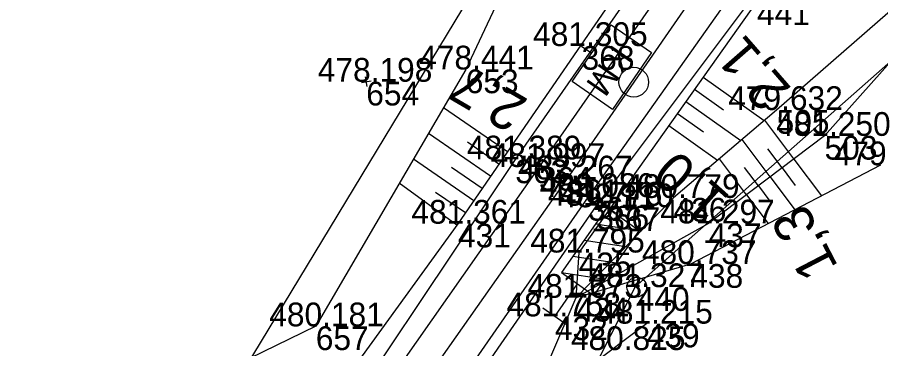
# Model space of a CAD drawing. Extents: x -1234191 to 23050, y -1290331 to -741191.
# Drawn here: x -864555.2 to -864511.48, y -1101473.77 to -1101457.02 of the extents above; entities that cross this region are included whole.
import ezdxf

# ---------------------------------------------------------------- set-up
doc = ezdxf.new("R2010")
doc.units = 0
for name, color, linetype in [('Vrstva 1', 7, 'Continuous'), ('Vrstva 4', 7, 'Continuous'), ('Vrstva 48', 7, 'Continuous'), ('Vrstva 49', 7, 'Continuous'), ('Vrstva 53', 7, 'Continuous'), ('Vrstva 55', 7, 'Continuous'), ('Vrstva 60', 7, 'Continuous'), ('Vrstva 61', 7, 'Continuous'), ('Vrstva 7', 7, 'Continuous')]:
    doc.layers.add(name, color=color, linetype=linetype)

msp = doc.modelspace()

# ---------------------------------------------------------------- linework, layer by layer
at = {"layer": 'Vrstva 1'}
msp.add_lwpolyline([(-864438.446, -1101293.676), (-864445.42, -1101313.378), (-864452.895, -1101332.824), (-864460.666, -1101351.197), (-864471.318, -1101373.82), (-864482.478, -1101395.024), (-864494.11, -1101415.075), (-864504.074, -1101430.958), (-864513.689, -1101445.422), (-864527.394, -1101465.215), (-864539.354, -1101482.21), (-864541.693, -1101485.525), (-864563.057, -1101515.78), (-864582.172, -1101542.858), (-864597.089, -1101563.959), (-864604.418, -1101574.34), (-864621.951, -1101599.149), (-864625.825, -1101604.641), (-864632.367, -1101613.937)], dxfattribs=at)
at = {"layer": 'Vrstva 4'}
for points in [[(-864519.86, -1101449.665), (-864529.985, -1101464.205), (-864541.152, -1101480.86), (-864562.102, -1101509.93), (-864584.12, -1101541.359), (-864599.087, -1101562.796), (-864627.596, -1101603.538), (-864640.535, -1101621.82), (-864649.941, -1101635.065), (-864659.08, -1101648.078), (-864667.874, -1101661.04), (-864677.149, -1101674.95), (-864690.372, -1101696.117), (-864705.05, -1101722.092), (-864715.238, -1101741.123), (-864726.979, -1101764.711), (-864740.902, -1101796.531), (-864752.216, -1101825.975)], [(-864519.206, -1101450.82), (-864528.784, -1101464.584), (-864540.445, -1101481.18), (-864561.252, -1101510.408), (-864583.51, -1101541.795), (-864598.408, -1101563.389), (-864626.998, -1101603.995), (-864639.822, -1101622.146), (-864649.253, -1101635.54), (-864658.347, -1101648.551), (-864667.255, -1101661.707), (-864676.39, -1101675.461), (-864689.527, -1101696.441), (-864704.199, -1101722.321), (-864714.427, -1101741.425), (-864725.895, -1101765.182), (-864740.17, -1101796.996), (-864751.208, -1101826.065)], [(-864516.197, -1101451.842), (-864526.296, -1101466.102), (-864538.214, -1101483.229), (-864558.443, -1101511.88), (-864580.781, -1101543.743), (-864595.958, -1101564.71), (-864624.697, -1101605.375), (-864637.777, -1101623.654), (-864647.043, -1101636.85), (-864656.245, -1101649.892), (-864665.269, -1101663.145), (-864674.036, -1101676.519), (-864687.301, -1101697.771)], [(-864515.458, -1101452.646), (-864525.889, -1101466.545), (-864537.507, -1101483.339), (-864557.402, -1101512.194), (-864580.42, -1101543.998), (-864595.414, -1101565.083), (-864624.168, -1101605.753), (-864637.145, -1101624.079), (-864646.59, -1101637.493), (-864655.741, -1101650.421), (-864664.667, -1101663.644), (-864673.458, -1101677.153), (-864686.671, -1101698.183), (-864701.373, -1101723.774), (-864711.4, -1101742.824), (-864722.876, -1101766.57), (-864736.979, -1101798.499), (-864748.202, -1101827.469)]]:
    msp.add_lwpolyline(points, dxfattribs=at)
at = {"layer": 'Vrstva 48'}
for p, q in [((-864520.474, -1101460.046), (-864517.385, -1101462.242)), ((-864520.908, -1101460.658), (-864519.441, -1101461.701)), ((-864530.387, -1101463.822), (-864533.627, -1101461.59)), ((-864521.343, -1101461.269), (-864518.563, -1101463.245)), ((-864521.777, -1101461.88), (-864520.464, -1101462.813)), ((-864522.212, -1101462.491), (-864519.741, -1101464.248)), ((-864515.876, -1101464.18), (-864517.356, -1101462.218)), ((-864531.238, -1101465.057), (-864534.386, -1101462.888)), ((-864530.812, -1101464.439), (-864532.409, -1101463.339)), ((-864517.074, -1101465.083), (-864518.5, -1101463.192)), ((-864516.475, -1101464.631), (-864517.202, -1101463.668)), ((-864532.089, -1101466.292), (-864535.145, -1101464.187)), ((-864518.271, -1101465.986), (-864519.644, -1101464.166)), ((-864515.882, -1101464.184), (-864514.479, -1101466.044)), ((-864531.663, -1101465.675), (-864533.214, -1101464.606)), ((-864517.673, -1101465.535), (-864518.372, -1101464.607)), ((-864516.481, -1101464.636), (-864515.817, -1101465.515)), ((-864517.079, -1101465.087), (-864515.829, -1101466.745)), ((-864532.942, -1101467.526), (-864535.859, -1101465.409)), ((-864517.678, -1101465.539), (-864517.091, -1101466.317)), ((-864532.514, -1101466.91), (-864534.019, -1101465.873)), ((-864518.277, -1101465.991), (-864517.179, -1101467.446))]:
    msp.add_line(p, q, dxfattribs=at)
at = {"layer": 'Vrstva 49'}
for p, q in [((-864537.778, -1101460.318), (-864537.286, -1101460.232)), ((-864537.489, -1101460.521), (-864537.575, -1101460.029)), ((-864523.33, -1101472.504), (-864529.427, -1101477.046))]:
    msp.add_line(p, q, dxfattribs=at)
for points in [[(-864524.763, -1101445.143), (-864525.561, -1101444.932), (-864532.496, -1101459.656), (-864540.087, -1101472.641), (-864548.814, -1101476.874)], [(-864520.043, -1101449.556), (-864522.04, -1101451.707), (-864532.888, -1101467.452), (-864542.577, -1101480.802), (-864547.834, -1101481.838), (-864552.029, -1101483.182)], [(-864506.197, -1101451.092), (-864506.503, -1101454.179), (-864509.047, -1101457.096), (-864514.328, -1101463.012), (-864520.197, -1101467.439), (-864526.916, -1101471.199)], [(-864515.328, -1101452.785), (-864517.749, -1101456.214), (-864526.775, -1101468.91), (-864526.916, -1101471.199), (-864529.427, -1101477.046), (-864535.678, -1101485.515), (-864538.158, -1101485.966)], [(-864509.847, -1101454.411), (-864509.423, -1101455.313), (-864516.755, -1101461.706), (-864521.973, -1101466.149), (-864526.916, -1101471.199)], [(-864511.502, -1101464.498), (-864521.122, -1101469.493), (-864526.916, -1101471.199)]]:
    msp.add_lwpolyline(points, dxfattribs=at)
at = {"layer": 'Vrstva 53'}
msp.add_line((-864523.864, -1101470.701), (-864523.806, -1101470.619), dxfattribs=at)
for points in [[(-864422.69, -1101276.3), (-864437.09, -1101317.32), (-864441.47, -1101329.79), (-864449.01, -1101351.28), (-864463.25, -1101415.41), (-864470.37, -1101460.87), (-864497.03, -1101446.94), (-864523.91, -1101470.64), (-864527.06, -1101476.83), (-864532.4, -1101487.35), (-864533.94, -1101490.38), (-864515.88, -1101507.63), (-864533.94, -1101545.96), (-864537.96, -1101552.3), (-864581.14, -1101580.65), (-864642.06, -1101670.62), (-864682.87, -1101731.69), (-864747.95, -1101843.06)], [(-864762.75, -1101843.79), (-864777.75, -1101816.82), (-864776.26, -1101813.6), (-864773.02, -1101806.49), (-864762.79, -1101784.39), (-864737.16, -1101778.19), (-864710.42, -1101721.57), (-864708.98, -1101718.53), (-864693.48, -1101685.72), (-864658.84, -1101633.64), (-864610.89, -1101569.75), (-864608.25, -1101567.3), (-864598.38, -1101557.22), (-864612.32, -1101541.94), (-864597.3, -1101516.39), (-864553.6, -1101491), (-864548.43, -1101484.26), (-864547.6, -1101481.24), (-864525.61, -1101444.95), (-864482.73, -1101377.97), (-864491.31, -1101366.93), (-864446.31, -1101298.75)]]:
    msp.add_lwpolyline(points, dxfattribs=at)
msp.add_circle((-864523.835, -1101470.66), 0.499, dxfattribs=at)
at = {"layer": 'Vrstva 55'}
msp.add_lwpolyline([(-864422.69, -1101276.3), (-864449.01, -1101351.28), (-864463.25, -1101415.41), (-864470.37, -1101460.87), (-864497.03, -1101446.94), (-864523.91, -1101470.64), (-864533.94, -1101490.38), (-864515.88, -1101507.63), (-864533.94, -1101545.96), (-864537.96, -1101552.3), (-864581.14, -1101580.65), (-864642.06, -1101670.62), (-864682.87, -1101731.69), (-864747.95, -1101843.06)], dxfattribs=at)
at = {"layer": 'Vrstva 60'}
for p, q in [((-864526.629, -1101458.47), (-864526.629, -1101458.47)), ((-864532.496, -1101459.656), (-864532.496, -1101459.656)), ((-864537.532, -1101460.275), (-864537.532, -1101460.275)), ((-864516.755, -1101461.706), (-864516.755, -1101461.706)), ((-864514.328, -1101463.012), (-864514.328, -1101463.012)), ((-864529.985, -1101464.205), (-864529.985, -1101464.205)), ((-864528.784, -1101464.584), (-864528.784, -1101464.584)), ((-864511.502, -1101464.498), (-864511.502, -1101464.498)), ((-864527.394, -1101465.215), (-864527.394, -1101465.215)), ((-864526.296, -1101466.102), (-864526.296, -1101466.102)), ((-864521.973, -1101466.149), (-864521.973, -1101466.149)), ((-864525.889, -1101466.545), (-864525.889, -1101466.545)), ((-864525.328, -1101466.621), (-864525.328, -1101466.621)), ((-864532.888, -1101467.452), (-864532.888, -1101467.452)), ((-864520.197, -1101467.439), (-864520.197, -1101467.439)), ((-864526.775, -1101468.91), (-864526.775, -1101468.91)), ((-864521.122, -1101469.493), (-864521.122, -1101469.493)), ((-864523.835, -1101470.66), (-864523.835, -1101470.66)), ((-864526.916, -1101471.199), (-864526.916, -1101471.199)), ((-864527.98, -1101472.137), (-864527.98, -1101472.137)), ((-864523.33, -1101472.504), (-864523.33, -1101472.504)), ((-864540.087, -1101472.641), (-864540.087, -1101472.641))]:
    msp.add_line(p, q, dxfattribs=at)
at = {"layer": 'Vrstva 7'}
for p, q in [((-864526.629, -1101458.47), (-864526.117, -1101458.825)), ((-864525.739, -1101466.336), (-864524.917, -1101466.906)), ((-864525.613, -1101467.032), (-864525.043, -1101466.21)), ((-864523.709, -1101467.806), (-864525.92, -1101467.473)), ((-864526.496, -1101468.29), (-864524.285, -1101468.624)), ((-864524.86, -1101469.441), (-864527.071, -1101469.108)), ((-864527.647, -1101469.926), (-864525.436, -1101470.259)), ((-864528.593, -1101471.705), (-864527.367, -1101472.569))]:
    msp.add_line(p, q, dxfattribs=at)
msp.add_lwpolyline([(-864525.125, -1101457.392), (-864523.084, -1101458.806), (-864525.069, -1101461.674), (-864527.111, -1101460.26)], close=True, dxfattribs=at)
msp.add_lwpolyline([(-864527.98, -1101472.137), (-864526.829, -1101470.501), (-864526.011, -1101471.077), (-864523.709, -1101467.806), (-864525.345, -1101466.655), (-864527.647, -1101469.926), (-864526.829, -1101470.501)], dxfattribs=at)
msp.add_circle((-864523.989, -1101460.298), 0.75, dxfattribs=at)

# ---------------------------------------------------------------- texts
at = {"layer": 'Vrstva 48'}
for s, rotation, p in [('2,1', 131.0862, (-864515.957, -1101460.623)), ('2,7', 149.6895, (-864529.266, -1101461.203)), ('1,0', 138.2459, (-864519.041, -1101466.118)), ('1,3', 117.4397, (-864513.613, -1101469.636))]:
    msp.add_text(s, height=2, rotation=rotation, dxfattribs=at).set_placement(p)
at = {"layer": 'Vrstva 60'}
for s, p in [('441', (-864517.749, -1101457.414)), ('368', (-864526.629, -1101459.67)), ('653', (-864532.496, -1101460.856)), ('654', (-864537.532, -1101461.475)), ('505', (-864516.755, -1101462.906)), ('503', (-864514.328, -1101464.212)), ('363', (-864529.985, -1101465.405)), ('364', (-864528.784, -1101465.784)), ('361', (-864527.394, -1101466.415)), ('365', (-864526.296, -1101467.302)), ('436', (-864521.973, -1101467.349)), ('366', (-864525.889, -1101467.745)), ('367', (-864525.328, -1101467.821)), ('431', (-864532.888, -1101468.652)), ('437', (-864520.197, -1101468.639)), ('435', (-864526.775, -1101470.11)), ('438', (-864521.122, -1101470.693)), ('440', (-864523.835, -1101471.86)), ('434', (-864526.916, -1101472.399)), ('432', (-864527.98, -1101473.337)), ('439', (-864523.33, -1101473.704)), ('657', (-864540.087, -1101473.841))]:
    msp.add_text(s, height=1.2, dxfattribs=at).set_placement(p)
at = {"layer": 'Vrstva 61'}
for s, p in [('481.305', (-864529.085, -1101458.47)), ('478.441', (-864534.853, -1101459.656)), ('478.198', (-864539.986, -1101460.275)), ('479.632', (-864519.203, -1101461.706)), ('481.250', (-864516.779, -1101463.012)), ('481.389', (-864532.439, -1101464.205)), ('481.997', (-864531.236, -1101464.584)), ('479.801', (-864513.859, -1101464.498)), ('482.267', (-864529.846, -1101465.215)), ('482.086', (-864528.748, -1101466.102)), ('480.779', (-864524.427, -1101466.149)), ('481.776', (-864528.341, -1101466.545)), ('482.110', (-864527.779, -1101466.621)), ('481.361', (-864535.245, -1101467.452)), ('481.297', (-864522.649, -1101467.439)), ('481.795', (-864529.231, -1101468.91)), ('480.737', (-864523.574, -1101469.493)), ('481.327', (-864526.287, -1101470.66)), ('481.673', (-864529.368, -1101471.199)), ('481.758', (-864530.434, -1101472.137)), ('481.215', (-864525.786, -1101472.504)), ('480.181', (-864542.444, -1101472.641)), ('480.825', (-864527.171, -1101473.841))]:
    msp.add_text(s, height=1.2, dxfattribs=at).set_placement(p)
at = {"layer": 'Vrstva 7'}
msp.add_text('KM', height=1.2469, rotation=235.3006, dxfattribs=at).set_placement((-864525.029, -1101458.341))

doc.saveas('drawing.dxf')
